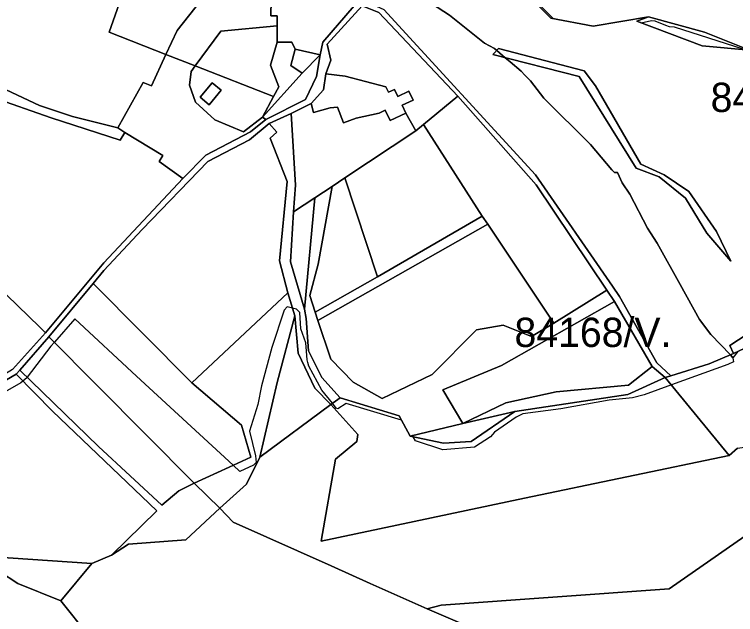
# Model space of a CAD drawing. Extents: x -477304 to -465429, y -1159113 to -1149210.
# Drawn here: x -474330.5 to -473961.6, y -1153048.1 to -1152741 of the extents above; entities that cross this region are included whole.
import ezdxf

# ---------------------------------------------------------------- set-up
doc = ezdxf.new("R2010")
doc.units = 0
for name, color, linetype in [('BPEJ_s', 7, 'Continuous'), ('orna_s', 7, 'Continuous'), ('ostatni_s', 7, 'Continuous'), ('PUPFL_s', 7, 'Continuous'), ('trav_porost_s', 7, 'Continuous'), ('zahrada_s', 7, 'Continuous')]:
    doc.layers.add(name, color=color, linetype=linetype)

msp = doc.modelspace()

# ---------------------------------------------------------------- linework, layer by layer
at = {"layer": 'BPEJ_s'}
for points in [[(-474078.18, -1152719.92), (-474054.94, -1152743.17), (-474034.45, -1152747.08), (-474006.13, -1152742.2), (-474012.13, -1152744.54), (-474009.95, -1152745.36), (-474004.56, -1152744.18), (-474002.86, -1152744.39), (-473997.43, -1152746.47), (-473995.63, -1152747.16), (-473995.38, -1152747.18), (-473993.07, -1152747.37), (-473957.96, -1152758.65)], [(-474078.18, -1152719.92), (-474054.94, -1152743.17), (-474034.45, -1152747.08), (-474006.13, -1152742.2), (-474012.13, -1152744.54), (-474009.95, -1152745.36), (-474004.56, -1152744.18), (-474002.86, -1152744.39), (-473997.43, -1152746.47)], [(-474132.66, -1152725.24), (-474107.98, -1152741.41), (-474090.1, -1152755.67), (-474085, -1152758.44), (-474083.81, -1152759.46), (-474079.44, -1152763.21), (-474076.92, -1152765.38), (-474071.38, -1152770.14), (-474069.42, -1152772.1), (-474066.48, -1152775.03), (-474059.67, -1152783.97), (-474035.84, -1152807.59), (-474024.99, -1152820.57), (-474023.5, -1152821.85), (-474022.01, -1152821.85), (-474019.67, -1152827.16), (-474015.77, -1152832.97), (-474006.69, -1152850.36), (-474005.12, -1152852.82), (-474001.8, -1152858.02), (-473990.03, -1152879.25), (-473980.09, -1152897.17), (-473974.35, -1152904.83), (-473964.31, -1152915.29), (-473962.96, -1152916.7), (-473962.65, -1152918.87), (-473965.62, -1152920.15), (-473994.46, -1152930.62), (-474008.39, -1152935.68), (-474014.35, -1152937.17), (-474026.27, -1152938.45), (-474050.95, -1152942.92), (-474070.52, -1152945.47), (-474073.93, -1152947.17), (-474085, -1152954.83), (-474086.91, -1152957.17), (-474095.21, -1152962.49), (-474111.38, -1152963.77), (-474125.42, -1152959.3), (-474126.57, -1152957.12), (-474126.87, -1152956.54), (-474127.99, -1152956.81), (-474132.48, -1152948.59), (-474160.74, -1152940.15), (-474165, -1152942.92), (-474165.85, -1152942.49), (-474167.86, -1152940.03), (-474173.3, -1152933.34), (-474179.89, -1152921), (-474180.38, -1152919.19), (-474180.75, -1152917.81), (-474181.08, -1152913.28), (-474181.38, -1152909.09), (-474183.94, -1152901.85), (-474184.58, -1152893.55), (-474186.28, -1152891.85), (-474188.27, -1152891.31), (-474190.96, -1152890.57), (-474192.45, -1152892.28), (-474198.83, -1152911.43), (-474204.15, -1152931), (-474206.07, -1152940.58), (-474210.32, -1152954.19), (-474207.13, -1152966.96), (-474206.92, -1152970.37), (-474208.19, -1152971.64), (-474215.21, -1152974.83), (-474218.57, -1152971.75), (-474268.07, -1152926.2), (-474299.55, -1152896.74), (-474310.08, -1152908.8), (-474311.82, -1152910.79), (-474323.98, -1152926.72), (-474324.16, -1152926.96), (-474326.17, -1152928.68), (-474327.14, -1152929.51), (-474352.67, -1152943.98)], [(-473960.45, -1152913.55), (-473962.96, -1152916.7), (-473964.31, -1152915.29), (-473974.35, -1152904.83), (-473980.09, -1152897.17), (-473990.03, -1152879.25), (-474001.8, -1152858.02), (-474005.12, -1152852.82), (-474006.69, -1152850.36), (-474015.77, -1152832.97), (-474019.67, -1152827.16), (-474022.01, -1152821.85), (-474023.5, -1152821.85), (-474024.99, -1152820.57), (-474035.84, -1152807.59), (-474059.67, -1152783.97), (-474066.48, -1152775.03), (-474069.42, -1152772.1), (-474071.38, -1152770.14), (-474076.92, -1152765.38), (-474079.44, -1152763.21), (-474083.81, -1152759.46), (-474085, -1152758.44), (-474090.1, -1152755.67), (-474107.98, -1152741.41), (-474132.66, -1152725.24)], [(-473997.43, -1152746.47), (-473995.63, -1152747.16), (-473995.38, -1152747.18), (-473993.07, -1152747.37), (-473957.96, -1152758.65)], [(-473960.45, -1152913.55), (-473962.96, -1152916.7), (-473962.65, -1152918.87), (-473965.62, -1152920.15), (-473994.46, -1152930.62), (-474008.39, -1152935.68), (-474014.35, -1152937.17), (-474026.27, -1152938.45), (-474050.95, -1152942.92), (-474070.52, -1152945.47), (-474073.93, -1152947.17), (-474085, -1152954.83), (-474086.91, -1152957.17), (-474095.21, -1152962.49), (-474111.38, -1152963.77), (-474125.42, -1152959.3), (-474126.57, -1152957.12), (-474126.87, -1152956.54), (-474127.99, -1152956.81), (-474132.48, -1152948.59), (-474160.74, -1152940.15), (-474165, -1152942.92), (-474165.85, -1152942.49), (-474167.86, -1152940.03), (-474173.3, -1152933.34), (-474179.89, -1152921), (-474180.38, -1152919.19), (-474180.75, -1152917.81), (-474181.08, -1152913.28), (-474181.38, -1152909.09), (-474183.94, -1152901.85), (-474184.58, -1152893.55), (-474186.28, -1152891.85), (-474188.27, -1152891.31), (-474190.96, -1152890.57), (-474192.45, -1152892.28), (-474198.83, -1152911.43), (-474204.15, -1152931), (-474206.07, -1152940.58), (-474210.32, -1152954.19), (-474207.13, -1152966.96)], [(-474207.13, -1152966.96), (-474206.92, -1152970.37), (-474208.19, -1152971.64), (-474215.21, -1152974.83), (-474218.57, -1152971.75), (-474268.07, -1152926.2), (-474299.55, -1152896.74), (-474310.08, -1152908.8), (-474311.82, -1152910.79), (-474323.98, -1152926.72), (-474324.16, -1152926.96), (-474326.17, -1152928.68), (-474327.14, -1152929.51), (-474352.67, -1152943.98)]]:
    msp.add_lwpolyline(points, dxfattribs=at)
at = {"layer": 'orna_s'}
for points in [[(-474276.39, -1152805.44), (-474274.1, -1152801.43), (-474254.52, -1152813.19), (-474256.48, -1152816.32), (-474244.39, -1152824.91), (-474284.8, -1152868.11), (-474314.67, -1152903.96), (-474317.66, -1152900.97), (-474351.45, -1152868.38), (-474398.01, -1152820.41), (-474364.33, -1152773.25), (-474342.12, -1152783.3), (-474311.63, -1152794.02)], [(-474492.79, -1152908.63), (-474415.91, -1152855.67), (-474413.19, -1152844.56), (-474411.94, -1152839.47), (-474398.01, -1152820.41), (-474351.45, -1152868.38), (-474317.66, -1152900.97), (-474314.67, -1152903.96), (-474331.56, -1152922.77), (-474357.3, -1152938.52), (-474356.24, -1152940.58), (-474430.09, -1152973.39), (-474442.7, -1152976.53), (-474458.78, -1152963.86), (-474498.87, -1152912.82)]]:
    msp.add_lwpolyline(points, close=True, dxfattribs=at)
at = {"layer": 'ostatni_s'}
for points in [[(-474158.77, -1152733.05), (-474156.64, -1152736.57), (-474172.67, -1152755.23), (-474174.1, -1152761.67), (-474186.96, -1152758.82), (-474188.53, -1152755.3), (-474196.08, -1152755.27), (-474196.05, -1152746.92), (-474196.03, -1152741.78), (-474199.27, -1152741.77), (-474199.38, -1152737.96), (-474196.14, -1152727.83), (-474189.99, -1152729.8), (-474188.43, -1152724.91), (-474178.61, -1152728.04), (-474174.27, -1152729.42), (-474171.62, -1152725.12), (-474168.36, -1152719.84), (-474163.16, -1152723.05), (-474166.42, -1152728.33)], [(-474064.04, -1152823.16), (-474024.66, -1152880), (-474021.01, -1152885.3), (-474001.99, -1152919.34), (-473994.72, -1152925.94), (-473997.57, -1152926.83), (-474004.31, -1152921.17), (-474023.61, -1152887.88), (-474027.49, -1152882.11), (-474063.69, -1152828.18), (-474103.63, -1152782.85), (-474144.13, -1152740.06), (-474152.69, -1152736.64), (-474150.61, -1152734.5), (-474141.48, -1152738.59)], [(-474033.28, -1152777.64), (-474010.1, -1152817.67), (-473998.21, -1152823.03), (-473985.57, -1152831.59), (-473971.36, -1152852.12), (-473964.03, -1152867.34), (-473976.28, -1152853.02), (-473987.3, -1152835.05), (-474000.78, -1152824.14), (-474012.42, -1152819.74), (-474041.68, -1152772.76), (-474085.76, -1152761.61), (-474082.96, -1152758.53), (-474039.16, -1152769.85)], [(-474162.13, -1152796.58), (-474165.32, -1152788.52), (-474169.01, -1152788.87), (-474177.48, -1152791.25), (-474178.77, -1152786.67), (-474172.48, -1152779.7), (-474171.27, -1152771.42), (-474161.29, -1152772.71), (-474140.46, -1152778.06), (-474139.12, -1152780.85), (-474136.09, -1152779.4), (-474134.38, -1152782.99), (-474128.73, -1152780.28), (-474126.55, -1152784.83), (-474132.2, -1152787.53), (-474130.3, -1152791.5), (-474138.29, -1152795.33), (-474140.82, -1152790.05), (-474143.99, -1152791.56), (-474155.76, -1152794.06)], [(-474224.74, -1152779.84), (-474230.84, -1152787.27), (-474235.5, -1152783.44), (-474229.4, -1152776.01)], [(-474186.74, -1152828.38), (-474187.71, -1152842.01), (-474189.22, -1152867.67), (-474182.1, -1152891.88), (-474181.19, -1152896.62), (-474180.02, -1152913.22), (-474173.28, -1152926.84), (-474163.85, -1152937.25), (-474168.7, -1152940.61), (-474176.91, -1152932.23), (-474185.3, -1152914.4), (-474187.09, -1152895.2), (-474190.62, -1152883.56), (-474194.98, -1152867.13), (-474191.01, -1152826.53), (-474199.63, -1152804.28), (-474196.32, -1152801.2), (-474200.17, -1152796.93), (-474188.98, -1152791.69)], [(-474199.63, -1152804.28), (-474191.01, -1152826.53), (-474194.98, -1152867.13), (-474190.62, -1152883.56), (-474239.73, -1152929.51), (-474290.26, -1152878.71), (-474284.7, -1152872.04), (-474265.17, -1152851.16), (-474231.61, -1152816.24), (-474210.24, -1152805.13), (-474200.17, -1152796.93), (-474196.32, -1152801.2)]]:
    msp.add_lwpolyline(points, close=True, dxfattribs=at)
for points in [[(-474152.69, -1152736.64), (-474170.48, -1152756.29), (-474168.58, -1152764.49), (-474171.27, -1152771.42), (-474172.48, -1152779.7), (-474178.77, -1152786.67), (-474188.98, -1152791.69), (-474200.17, -1152796.93), (-474210.24, -1152805.13), (-474231.61, -1152816.24), (-474265.17, -1152851.16), (-474284.7, -1152872.04), (-474290.26, -1152878.71), (-474312.93, -1152905.92), (-474327.81, -1152923), (-474329.67, -1152925.13), (-474356.24, -1152940.58)], [(-474331.56, -1152922.77), (-474314.67, -1152903.96), (-474284.8, -1152868.11), (-474244.39, -1152824.91), (-474232.59, -1152812.99), (-474209.71, -1152801.04), (-474201.9, -1152794.87), (-474181.57, -1152784.49), (-474175.97, -1152772.78), (-474174.1, -1152761.67), (-474172.67, -1152755.23), (-474156.64, -1152736.57)]]:
    msp.add_lwpolyline(points, dxfattribs=at)
at = {"layer": 'PUPFL_s'}
for points in [[(-473818.76, -1152730.12), (-473803.74, -1152787.82), (-473860.68, -1152776.54), (-473874.11, -1152770.31), (-473929.43, -1152771.45), (-473932.21, -1152771.08), (-473954.47, -1152759.37), (-473977.56, -1152750.17), (-474006.13, -1152742.2), (-474034.45, -1152747.08), (-474056.1, -1152742.95), (-474111, -1152688.5)], [(-473960.61, -1152963.03), (-473964.93, -1152966.68), (-473997.57, -1152926.83), (-473994.72, -1152925.94), (-473975.08, -1152919.85), (-473962.68, -1152914.6), (-473948.56, -1152907.91)], [(-474493.82, -1153080.46), (-474435.62, -1152986.05), (-474432.84, -1152987.74), (-474394.23, -1153011.27), (-474385.22, -1153007.52), (-474347.68, -1153019.91), (-474328.69, -1153032.26), (-474306.8, -1153041.12), (-474292.6, -1153058.78)], [(-474292.6, -1153058.78), (-474306.8, -1153041.12), (-474290.95, -1153022.01), (-474280.89, -1153017.71), (-474272.07, -1153012.09), (-474242.84, -1153009.82), (-474225.49, -1152993.71), (-474218.58, -1153000.83), (-474168.52, -1153023.22), (-474148.57, -1153032.14), (-474119.3, -1153045.23), (-474018.65, -1153088.27)]]:
    msp.add_lwpolyline(points, dxfattribs=at)
for points in [[(-473977.56, -1152750.17), (-473954.47, -1152759.37), (-473978.69, -1152757.15), (-474012.13, -1152744.54), (-474006.13, -1152742.2)], [(-474187.71, -1152842.01), (-474176.86, -1152834.93), (-474182.1, -1152891.88), (-474189.22, -1152867.67)], [(-474220.69, -1152972.71), (-474238.55, -1152980.91), (-474312.93, -1152905.92), (-474290.26, -1152878.71), (-474239.73, -1152929.51), (-474214.31, -1152951.24), (-474209.5, -1152967.64)], [(-474225.49, -1152993.71), (-474238.55, -1152980.91), (-474220.69, -1152972.71), (-474209.5, -1152967.64), (-474214.31, -1152951.24), (-474239.73, -1152929.51), (-474190.62, -1152883.56), (-474187.09, -1152895.2), (-474196.1, -1152929.43), (-474205, -1152967.55), (-474211.84, -1152981.37)], [(-473843.32, -1152912.12), (-473875.09, -1152908.03), (-473902.48, -1152910.74), (-473948.56, -1152907.91), (-473962.68, -1152914.6), (-473964.53, -1152910.42), (-473951.84, -1152902.09), (-473947.37, -1152895.8), (-473928.69, -1152905.66), (-473922.23, -1152891.44), (-473904.07, -1152888.15), (-473834.72, -1152910.42)], [(-474185.3, -1152914.4), (-474176.91, -1152932.23), (-474168.7, -1152940.61), (-474205, -1152967.55), (-474196.1, -1152929.43), (-474187.09, -1152895.2)], [(-474238.55, -1152980.91), (-474246.36, -1152984.79), (-474255.03, -1152992.18), (-474287.54, -1152962.13), (-474327.81, -1152923), (-474312.93, -1152905.92)], [(-474238.55, -1152980.91), (-474225.49, -1152993.71), (-474242.84, -1153009.82), (-474272.07, -1153012.09), (-474280.89, -1153017.71), (-474257.62, -1152995.06), (-474310.99, -1152944.05), (-474329.67, -1152925.13), (-474327.81, -1152923), (-474287.54, -1152962.13), (-474255.03, -1152992.18), (-474246.36, -1152984.79)], [(-474418.11, -1152989.64), (-474430.09, -1152973.39), (-474356.24, -1152940.58), (-474329.67, -1152925.13), (-474310.99, -1152944.05), (-474257.62, -1152995.06), (-474280.89, -1153017.71), (-474290.95, -1153022.01), (-474343.94, -1153018.4), (-474360.1, -1152999.84), (-474378.51, -1153000.86), (-474397.33, -1152987.97)], [(-474127.99, -1152956.81), (-474111.1, -1152960.46), (-474096.83, -1152959.52), (-474074.51, -1152944.19), (-474016.78, -1152935.56), (-473997.57, -1152926.83), (-473964.93, -1152966.68), (-474069.67, -1152988.55), (-474173.62, -1153010.49), (-474166.34, -1152968.62), (-474155.42, -1152959.5), (-474154.78, -1152956.06), (-474168.7, -1152940.61), (-474163.85, -1152937.25), (-474133.64, -1152946.46)], [(-473964.93, -1152966.68), (-473960.61, -1152963.03), (-473941.25, -1152960.21), (-473923.74, -1152985.01), (-473995.59, -1153034.93), (-474112.21, -1153043.24), (-474119.3, -1153045.23), (-474148.57, -1153032.14), (-474168.52, -1153023.22), (-474218.58, -1153000.83), (-474225.49, -1152993.71), (-474211.84, -1152981.37), (-474205, -1152967.55), (-474168.7, -1152940.61), (-474154.78, -1152956.06), (-474155.42, -1152959.5), (-474166.34, -1152968.62), (-474173.62, -1153010.49), (-474069.67, -1152988.55)], [(-474101.2, -1152950.4), (-474074.51, -1152944.19), (-474096.83, -1152959.52), (-474111.1, -1152960.46), (-474127.99, -1152956.81)], [(-474418.11, -1152989.64), (-474397.33, -1152987.97), (-474378.51, -1153000.86), (-474360.1, -1152999.84), (-474343.94, -1153018.4), (-474290.95, -1153022.01), (-474306.8, -1153041.12), (-474328.69, -1153032.26), (-474347.68, -1153019.91), (-474383.1, -1153002.1), (-474422.09, -1152989.89), (-474428.52, -1152985.72), (-474442.7, -1152976.53), (-474430.09, -1152973.39)], [(-473937.86, -1153051.01), (-474018.65, -1153088.27), (-474119.3, -1153045.23), (-474112.21, -1153043.24), (-473995.59, -1153034.93), (-473923.74, -1152985.01), (-473901.36, -1153006.1), (-473920.85, -1153022.81), (-473939.92, -1153047.05)]]:
    msp.add_lwpolyline(points, close=True, dxfattribs=at)
at = {"layer": 'trav_porost_s'}
for points in [[(-474360.97, -1152767.32), (-474331.32, -1152683.28), (-474305.48, -1152682.03), (-474296.75, -1152680.4), (-474264.7, -1152686.7), (-474260, -1152688.57), (-474262.91, -1152695.82), (-474282.04, -1152750.14), (-474253.01, -1152761.53), (-474260.39, -1152777.54), (-474264.7, -1152775.86), (-474277.62, -1152799.11), (-474300.72, -1152793.21), (-474317.67, -1152787.72)], [(-474174.27, -1152729.42), (-474178.61, -1152728.04), (-474188.43, -1152724.91), (-474189.99, -1152729.8), (-474196.14, -1152727.83), (-474199.38, -1152737.96), (-474199.27, -1152741.77), (-474196.03, -1152741.78), (-474196.05, -1152746.92), (-474224.98, -1152749.62), (-474238.01, -1152767.29), (-474253.01, -1152761.53), (-474247.24, -1152749.22), (-474223.36, -1152718.96), (-474247.36, -1152701.31), (-474262.91, -1152695.82), (-474260, -1152688.57), (-474230.24, -1152700.75), (-474168.36, -1152719.84), (-474171.62, -1152725.12)], [(-474262.91, -1152695.82), (-474247.36, -1152701.31), (-474223.36, -1152718.96), (-474247.24, -1152749.22), (-474253.01, -1152761.53), (-474282.04, -1152750.14)], [(-474140.46, -1152778.06), (-474161.29, -1152772.71), (-474171.27, -1152771.42), (-474168.58, -1152764.49), (-474170.48, -1152756.29), (-474152.69, -1152736.64), (-474144.13, -1152740.06), (-474103.63, -1152782.85), (-474121.27, -1152797.31), (-474125.21, -1152800.54), (-474130.3, -1152791.5), (-474132.2, -1152787.53), (-474126.55, -1152784.83), (-474128.73, -1152780.28), (-474134.38, -1152782.99), (-474136.09, -1152779.4), (-474139.12, -1152780.85)], [(-474197.93, -1152783.09), (-474195.33, -1152778.02), (-474199.52, -1152767.05), (-474196.08, -1152755.27), (-474188.53, -1152755.3), (-474186.96, -1152758.82), (-474189.12, -1152767.25), (-474183.24, -1152771.06), (-474203.58, -1152793.57)], [(-474227.94, -1152794.94), (-474213.37, -1152801.19), (-474203.58, -1152793.57), (-474201.9, -1152794.87), (-474209.71, -1152801.04), (-474232.59, -1152812.99), (-474244.39, -1152824.91), (-474256.48, -1152816.32), (-474254.52, -1152813.19), (-474274.1, -1152801.43), (-474277.62, -1152799.11), (-474264.7, -1152775.86), (-474260.39, -1152777.54), (-474253.01, -1152761.53), (-474238.01, -1152767.29), (-474240.02, -1152770.23), (-474241, -1152777.16), (-474237.82, -1152785.92)], [(-474174.1, -1152761.67), (-474175.97, -1152772.78), (-474181.57, -1152784.49), (-474201.9, -1152794.87), (-474203.58, -1152793.57), (-474183.24, -1152771.06)], [(-473976.28, -1152853.02), (-473964.03, -1152867.34), (-473971.36, -1152852.12), (-473985.57, -1152831.59), (-473998.21, -1152823.03), (-474010.1, -1152817.67), (-474033.28, -1152777.64), (-474039.16, -1152769.85), (-474082.96, -1152758.53), (-474085.76, -1152761.61), (-474041.68, -1152772.76), (-474012.42, -1152819.74), (-474000.78, -1152824.14), (-473987.3, -1152835.05)], [(-474364.33, -1152773.25), (-474360.97, -1152767.32), (-474317.67, -1152787.72), (-474300.72, -1152793.21), (-474277.62, -1152799.11), (-474274.1, -1152801.43), (-474276.39, -1152805.44), (-474311.63, -1152794.02), (-474342.12, -1152783.3)], [(-474238.01, -1152767.29), (-474197.93, -1152783.09), (-474203.58, -1152793.57), (-474213.37, -1152801.19), (-474227.94, -1152794.94), (-474237.82, -1152785.92), (-474241, -1152777.16), (-474240.02, -1152770.23)], [(-474229.4, -1152776.01), (-474235.5, -1152783.44), (-474230.84, -1152787.27), (-474224.74, -1152779.84)], [(-474088.42, -1152848.41), (-474091.21, -1152844.24), (-474121.27, -1152797.31), (-474103.63, -1152782.85), (-474063.69, -1152828.18), (-474027.49, -1152882.11), (-474054.57, -1152899.04)], [(-474187.71, -1152842.01), (-474186.74, -1152828.38), (-474188.98, -1152791.69), (-474178.77, -1152786.67), (-474177.48, -1152791.25), (-474169.01, -1152788.87), (-474165.32, -1152788.52), (-474162.13, -1152796.58), (-474155.76, -1152794.06), (-474143.99, -1152791.56), (-474140.82, -1152790.05), (-474138.29, -1152795.33), (-474130.3, -1152791.5), (-474125.21, -1152800.54), (-474161.42, -1152824.65), (-474167.95, -1152829), (-474176.86, -1152834.93)], [(-474121.27, -1152797.31), (-474091.21, -1152844.24), (-474144.8, -1152875.31), (-474161.42, -1152824.65), (-474125.21, -1152800.54)], [(-474161.42, -1152824.65), (-474144.8, -1152875.31), (-474176.65, -1152893.34), (-474179.43, -1152884.82), (-474175.18, -1152868.79), (-474167.95, -1152829)], [(-474157.22, -1152929.15), (-474142.45, -1152937.6), (-474116.83, -1152925.26), (-474094.12, -1152902.39), (-474080.53, -1152899.99), (-474065.98, -1152905.86), (-474054.57, -1152899.04), (-474027.49, -1152882.11), (-474023.61, -1152887.88), (-474081.39, -1152920.65), (-474111.43, -1152933.08), (-474101.2, -1152950.4), (-474127.99, -1152956.81), (-474133.64, -1152946.46), (-474163.85, -1152937.25), (-474173.28, -1152926.84), (-474180.02, -1152913.22), (-474181.19, -1152896.62), (-474182.1, -1152891.88), (-474176.86, -1152834.93), (-474167.95, -1152829), (-474175.18, -1152868.79), (-474179.43, -1152884.82), (-474176.65, -1152893.34), (-474175.23, -1152897.72), (-474168.69, -1152917.48)], [(-474088.42, -1152848.41), (-474175.23, -1152897.72), (-474176.65, -1152893.34), (-474144.8, -1152875.31), (-474091.21, -1152844.24)], [(-474168.69, -1152917.48), (-474175.23, -1152897.72), (-474088.42, -1152848.41), (-474054.57, -1152899.04), (-474065.98, -1152905.86), (-474080.53, -1152899.99), (-474094.12, -1152902.39), (-474116.83, -1152925.26), (-474142.45, -1152937.6), (-474157.22, -1152929.15)], [(-474081.39, -1152920.65), (-474023.61, -1152887.88), (-474004.31, -1152921.17), (-474016.45, -1152930.69), (-474053.48, -1152934.13), (-474079.16, -1152939.7), (-474101.2, -1152950.4), (-474111.43, -1152933.08)], [(-474079.16, -1152939.7), (-474053.48, -1152934.13), (-474016.45, -1152930.69), (-474004.31, -1152921.17), (-473997.57, -1152926.83), (-474016.78, -1152935.56), (-474074.51, -1152944.19), (-474101.2, -1152950.4)]]:
    msp.add_lwpolyline(points, close=True, dxfattribs=at)
for points in [[(-474111, -1152688.5), (-474056.1, -1152742.95), (-474034.45, -1152747.08), (-474006.13, -1152742.2), (-474012.13, -1152744.54), (-473978.69, -1152757.15), (-473954.47, -1152759.37)], [(-473951.84, -1152902.09), (-473964.53, -1152910.42), (-473962.68, -1152914.6), (-473975.08, -1152919.85), (-473994.72, -1152925.94), (-474001.99, -1152919.34), (-474021.01, -1152885.3), (-474024.66, -1152880), (-474064.04, -1152823.16), (-474141.48, -1152738.59)]]:
    msp.add_lwpolyline(points, dxfattribs=at)
at = {"layer": 'zahrada_s'}
for points in [[(-474197.93, -1152783.09), (-474238.01, -1152767.29), (-474224.98, -1152749.62), (-474196.05, -1152746.92), (-474196.08, -1152755.27), (-474199.52, -1152767.05), (-474195.33, -1152778.02)], [(-474186.96, -1152758.82), (-474174.1, -1152761.67), (-474183.24, -1152771.06), (-474189.12, -1152767.25)]]:
    msp.add_lwpolyline(points, close=True, dxfattribs=at)

# ---------------------------------------------------------------- texts
at = {"layer": 'BPEJ_s'}
for s, p in [('84189/V.', (-473974.39, -1152790.97)), ('84168/V.', (-474074.73, -1152911.2))]:
    msp.add_text(s, height=15, dxfattribs=at).set_placement(p)

doc.saveas('drawing.dxf')
